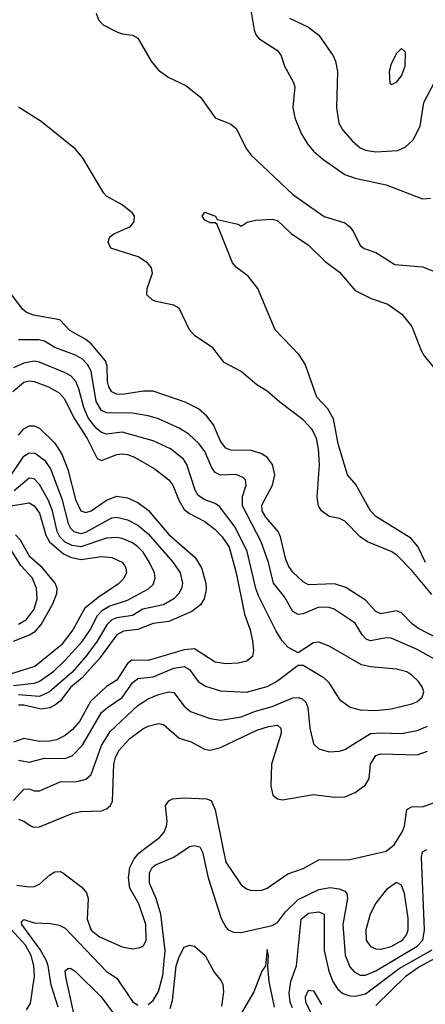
# Model space of a CAD drawing. Header units: inches. Extents: x 884549 to 1028252, y 526810 to 653624.
# Tile 440 of 656: x 927034 to 928601, y 619401 to 623210. Entities that reach past the tile are written whole.
import ezdxf

# ---------------------------------------------------------------- set-up
doc = ezdxf.new("R2010")
doc.units = ezdxf.units.IN
doc.header["$MEASUREMENT"] = 0
doc.layers.add('A9621', color=7, linetype='Continuous')
doc.layers.add('A9622', color=7, linetype='Continuous')

msp = doc.modelspace()

# ---------------------------------------------------------------- linework, layer by layer
at = {"layer": 'A9621', "color": 5}
for points, elevation in [([(927022.3, 619862.3), (927070, 619855.3), (927090, 619857.4), (927110, 619865.8), (927150, 619902.1), (927170, 619914), (927190, 619914.9), (927200.6, 619910), (927274.4, 619854.4), (927292, 619832), (927298.1, 619810), (927294.3, 619730), (927310, 619688.7), (927342.6, 619662.6), (927430, 619623.8), (927470, 619616.5), (927499.4, 619620.6), (927512.5, 619627.5), (927522.3, 619650), (927520.9, 619710), (927493.8, 619790), (927459.5, 619850), (927454.5, 619890), (927459.1, 619930), (927475.8, 619964.2), (927494, 619986), (927512.7, 620000)], 2180), ([(927530, 619400.2), (927550, 619416.5), (927570, 619450.2), (927587.6, 619512.4), (927596.2, 619610), (927579.2, 619750), (927561.5, 619810), (927535.4, 619870), (927536, 619910), (927546, 619930), (927558.7, 619941.3), (927629.9, 619970.1), (927673.3, 620000)], 2160), ([(927735.4, 620000), (927740.7, 619990), (927761.7, 619890), (927812.9, 619732.9), (927830, 619699.3), (927839.3, 619690), (927860.7, 619680.7), (927890, 619678.5), (928010, 619706.4), (928030, 619718), (928060.8, 619759.2), (928110, 619807.2), (928190, 619845.5), (928233.6, 619853.6), (928268.4, 619848.4), (928290, 619839), (928298, 619830), (928301.3, 619810), (928282.4, 619710), (928292, 619592), (928310, 619546.8), (928326.8, 619526.8), (928350, 619514.1), (928370, 619514.2), (928410, 619530.4), (928570, 619626.3), (928591.8, 619650), (928598, 619690), (928586.7, 619970), (928590, 619991.4), (928606.7, 620000)], 2160), ([(927820.9, 620000), (927830.9, 619950.9), (927890, 619863.2), (927910, 619848.4), (927930, 619842), (927970, 619842.7), (927990, 619850.9), (928070, 619906.3), (928130, 619926.5), (928190, 619960.1), (928310, 619962), (928450, 619994.3), (928457.3, 620000)], 2180), ([(927060.2, 619379.8), (927075.8, 619404.2), (927090.9, 619510), (927089.2, 619550), (927078.9, 619590), (927056.2, 619630), (926930, 619766.4)], 2180), ([(928088.1, 619388.1), (928079.7, 619410), (928075, 619445), (928081.9, 619490), (928103.9, 619550), (928122.2, 619730), (928150, 619754.2), (928190, 619758.8), (928210.1, 619750.1), (928210.4, 619610), (928228.3, 619530), (928243.8, 619490), (928261.6, 619461.6), (928283.2, 619443.2), (928310, 619433.7), (928330, 619432.3), (928370, 619441.3), (928500.8, 619539.2), (928627.4, 619612.6)], 2140), ([(927182.1, 619390), (927155.3, 619475.3), (927144, 619550), (927137.9, 619570), (927113.4, 619613.4), (927041.6, 619710), (927041, 619719), (927050, 619728.8), (927090, 619716.2), (927153.3, 619713.3), (927186.9, 619706.9), (927210, 619696.1), (927368.8, 619528.8), (927410, 619501.9), (927470, 619412.2), (927490, 619397.6)], 2160), ([(927614.9, 619385.1), (927624.6, 619415.4), (927639.1, 619550), (927650, 619585.5), (927670, 619621.7), (927690, 619630.6), (927710, 619626.5), (927751.3, 619590), (927785, 619525), (927812.3, 619492.3), (927818.4, 619478.4), (927821.9, 619450), (927813.7, 619393.7)], 2140), ([(928018.1, 619390), (927997.4, 619490), (927993.4, 619546.6), (927996, 619590), (927990, 619613.2), (927984, 619550), (927970, 619529), (927939, 619450), (927880.4, 619350)], 2160), ([(928410, 619397.3), (928528, 619512), (928575.5, 619544.5), (928658.7, 619590)], 2120), ([(927260.5, 619290), (927212, 619508), (927210, 619531), (927220.2, 619539.8), (927230, 619541.1), (927250, 619528.7), (927348.5, 619430), (927425.7, 619325.7)], 2140), ([(928170, 619347.8), (928139.7, 619410), (928137.9, 619430), (928150, 619455.8), (928170, 619452.9), (928200.1, 619400.1)], 2120)]:
    msp.add_lwpolyline(points, dxfattribs=dict(at, elevation=elevation))
at = {"layer": 'A9621', "color": 5, "elevation": 2180}
msp.add_lwpolyline([(928490, 619873), (928450, 619844.6), (928410, 619792.9), (928388, 619750), (928371, 619690), (928372.6, 619650), (928390, 619624.5), (928410, 619615.8), (928430, 619614.3), (928470, 619624.3), (928513.9, 619650), (928529, 619670), (928535.3, 619690), (928534.9, 619734.9), (928520.5, 619830), (928510, 619861.6)], close=True, dxfattribs=at)
at = {"layer": 'A9622', "color": 5}
for points, elevation in [([(927923.6, 623270), (927940.4, 623170), (927947.4, 623150), (927957.6, 623137.6), (928030, 623091), (928044.3, 623070), (928057.1, 623030), (928090.9, 622970), (928097.2, 622950), (928089.5, 622870), (928096.6, 622830), (928121.6, 622770), (928146.8, 622730), (928170, 622701.4), (928205.2, 622670), (928290, 622611.8), (928330, 622597.3), (928450, 622571.4), (928590, 622516.5), (928620.9, 622519.1)], 2220), ([(927330, 623236), (927338.8, 623210), (927356, 623190), (927410, 623163), (927430, 623155.5), (927470, 623150.5), (927490, 623139.1), (927542, 623050), (927570, 623014.9), (927610, 622986), (927675.4, 622955.4), (927732.4, 622910), (927790, 622830.4), (927850, 622805.7), (927870, 622788.8), (927910.6, 622710), (927927.4, 622687.4), (928090, 622534.3), (928210, 622448.5), (928290, 622424.4), (928310, 622408.3), (928323.7, 622390), (928350, 622337), (928365.5, 622325.5), (928410.3, 622310), (928483.6, 622263.6), (928590, 622253.9), (928650, 622230.8)], 2180), ([(928076.5, 623216.5), (928150, 623180.9), (928190, 623150.2), (928244.9, 623070), (928254.9, 623050), (928262.2, 623010), (928258.2, 622870), (928267.7, 622810), (928283.3, 622783.3), (928320.3, 622740.3), (928350, 622714.8), (928370, 622705.1), (928410, 622699.5), (928495.4, 622704.6), (928523.2, 622716.8), (928554.5, 622745.5), (928582.2, 622797.8), (928596.3, 622890), (928649.1, 622990.9)], 2240), ([(928626.4, 620986.4), (928550, 621079.3), (928490, 621140.2), (928470, 621153.3), (928378, 621190), (928349.2, 621210), (928290, 621270.8), (928270, 621280.3), (928230, 621287.8), (928200.3, 621310), (928189, 621330), (928183.7, 621363.7), (928192.2, 621490), (928189.1, 621550), (928181.3, 621590), (928164.5, 621624.5), (928130, 621661.8), (928039.3, 621730), (927990, 621773.1), (927950, 621798.2), (927890, 621849), (927823.7, 621883.7), (927780.8, 621940.8), (927710, 621988.5), (927690.7, 622010), (927650, 622094), (927630, 622106), (927560, 622120), (927546.5, 622126.5), (927525.8, 622145.8), (927526, 622170), (927547.2, 622230), (927543.8, 622250), (927527.3, 622270), (927492.3, 622292.3), (927386.3, 622326.3), (927376.3, 622350), (927382, 622370), (927397.8, 622382.2), (927461.7, 622410), (927475.8, 622430), (927477.8, 622450), (927470, 622462), (927430, 622493.6), (927370, 622527.9), (927359.3, 622539.3), (927276.6, 622676.6), (927249.4, 622709.4), (927116.8, 622816.8), (927030, 622872)], 2180), ([(928601.9, 621110), (928572.2, 621172.2), (928545.1, 621205.1), (928410, 621288.5), (928389.9, 621310), (928332.4, 621412.4), (928301.4, 621450), (928265.3, 621570), (928246.1, 621666.1), (928224.2, 621704.2), (928182.8, 621750), (928137.2, 621877.2), (928113.5, 621913.5), (928020.9, 622010), (927954.5, 622170), (927917.5, 622217.5), (927871.2, 622251.2), (927856.2, 622270), (927797.5, 622417.5), (927790, 622424), (927770, 622424.5), (927750, 622434), (927739.3, 622450), (927750, 622466), (927790.3, 622450.3), (927796.9, 622436.9), (927878.8, 622418.8), (927890, 622411.3), (927913.6, 622426.4), (927946, 622434), (928010, 622439.1), (928030, 622432.7), (928083.1, 622383.1), (928150, 622338.4), (928214.7, 622274.7), (928270, 622232.9), (928330, 622162.6), (928391.9, 622131.9), (928456.3, 622110), (928511, 622071), (928550, 622023), (928585.6, 621930), (928597.5, 621910), (928646.2, 621850)], 2160), ([(928690, 620796.2), (928575.1, 620855.1), (928551.9, 620871.9), (928510, 620916.2), (928490, 620923.6), (928430, 620912.2), (928410, 620920.9), (928370, 620964), (928293.7, 621013.7), (928250, 621027.2), (928150, 621024.1), (928130, 621035.2), (928090, 621073.1), (928074.4, 621094.4), (928062.5, 621122.5), (928042.3, 621210), (928032.8, 621230), (927985.4, 621285.4), (927971.6, 621310), (927970, 621331.6), (928011.2, 621410), (928019.5, 621450), (928010.9, 621490), (927990, 621516.5), (927970, 621530.4), (927930, 621543.2), (927850, 621544.4), (927830, 621552.6), (927810, 621580.3), (927782.6, 621642.6), (927757, 621677), (927725.2, 621705.2), (927673.5, 621730), (927550, 621772.7), (927512.5, 621772.5), (927430, 621760.1), (927410, 621761.9), (927390.3, 621770.3), (927377.9, 621790), (927372.9, 621810), (927372.1, 621870), (927365, 621890), (927310, 621956.3), (927290, 621973.2), (927227.6, 622007.6), (927189, 622049), (927087.5, 622067.5), (927059, 622079), (927044.8, 622090), (926995.6, 622155.6)], 2220), ([(928636.5, 620736.5), (928570, 620774.3), (928470, 620817.6), (928450, 620818.7), (928390, 620807.5), (928373.4, 620813.4), (928356.9, 620830), (928330, 620875.2), (928249.7, 620930), (928230, 620936.2), (928190, 620937), (928130, 620912.2), (928110, 620909.2), (928090, 620920.2), (928057, 620977), (928014.9, 621030), (927995.8, 621110), (927966.6, 621190), (927895.1, 621330), (927894.7, 621365.3), (927909.2, 621410), (927906, 621430), (927898.3, 621438.3), (927870.4, 621450.4), (927810, 621448.8), (927790, 621458.1), (927776.9, 621476.9), (927750, 621539.8), (927727.6, 621570), (927687.4, 621607.4), (927650, 621629.9), (927570, 621666), (927530, 621678.2), (927468.4, 621688.4), (927370, 621689.2), (927350, 621697.9), (927330, 621733.1), (927310.4, 621850.4), (927296.1, 621876.1), (927276.3, 621896.3), (927250, 621912.5), (927170, 621942.6), (927130, 621966.5), (927108.2, 621971.8), (927030, 621971.6)], 2240), ([(927030, 620345.1), (927070, 620338.5), (927130, 620353.6), (927208.4, 620351.6), (927237.1, 620362.9), (927276.7, 620403.3), (927350.2, 620529.8), (927372.8, 620550), (927430, 620587.9), (927470, 620644.7), (927490, 620662), (927550, 620668), (927630, 620701.5), (927670, 620707.5), (927690, 620696.8), (927723.9, 620650), (927751.7, 620631.7), (927810, 620614.3), (927910, 620609.2), (927990, 620630.1), (928026, 620650), (928110, 620713.7), (928130, 620713.7), (928207.1, 620667.1), (928227, 620647), (928270, 620580.2), (928310.8, 620550.8), (928350, 620540.5), (928410, 620537.2), (928470, 620544.6), (928550, 620563.5), (928568.1, 620571.9), (928589.8, 620590), (928596.2, 620610), (928589.8, 620630), (928575.3, 620650), (928550, 620674.6), (928530, 620686.8), (928490, 620698.1), (928390, 620706.8), (928354.9, 620714.9), (928230, 620787), (928190, 620802.4), (928170, 620799.3), (928110, 620761.1), (928070, 620782.6), (928047.9, 620807.9), (928024.9, 620844.9), (927958.5, 620978.5), (927947, 621010), (927912.9, 621152.9), (927867, 621247), (927806.6, 621326.6), (927790, 621338.3), (927750, 621352.3), (927723.8, 621370), (927712.4, 621390), (927679.5, 621490), (927666.6, 621510), (927616.5, 621550), (927550, 621580.9), (927430, 621614.2), (927370, 621607.1), (927350, 621613.6), (927330, 621630.3), (927299, 621670), (927281.6, 621710), (927262.8, 621782.8), (927251, 621811), (927231.9, 621831.9), (927210, 621844.6), (927110, 621884.8), (927090, 621888.8), (927050, 621882), (927010, 621863.6)], 2260), ([(927007.7, 621772.3), (927050, 621808), (927070, 621813.4), (927090, 621811.1), (927145.3, 621790), (927186.3, 621766.3), (927205.2, 621745.2), (927246.1, 621666.1), (927294.6, 621590), (927332.8, 621512.8), (927350, 621504.3), (927410, 621527.9), (927430, 621531.1), (927450, 621528), (927477.4, 621517.4), (927553.4, 621473.4), (927610.6, 621430.6), (927625.9, 621410), (927650, 621348.3), (927670, 621315.6), (927690, 621299.7), (927749.2, 621269.2), (927790, 621238.2), (927816.7, 621210), (927843.6, 621170), (927870.9, 621070), (927902.8, 620910), (927924.8, 620850), (927933.3, 620806.7), (927938, 620770), (927933.7, 620746.3), (927911.7, 620728.3), (927878.8, 620721.2), (927830, 620718), (927790, 620724.3), (927710, 620776.4), (927670, 620771.9), (927530, 620730.7), (927466.9, 620733.1), (927450, 620719.6), (927410, 620655.4), (927370, 620631.2), (927307.4, 620572.6), (927264.7, 620495.3), (927236.9, 620463.1), (927210, 620440.5), (927175.6, 620424.4), (927150, 620418.8), (927110, 620417.9), (927050, 620428.9), (927010, 620415.7)], 2280), ([(927030, 621602.3), (927050, 621627.7), (927070, 621638.6), (927090, 621638.4), (927110, 621629.9), (927170, 621572.5), (927197.3, 621530), (927219.8, 621470), (927250, 621353.8), (927270, 621309.9), (927290, 621303.2), (927310, 621309.9), (927370, 621351.7), (927410, 621366.5), (927450, 621360.7), (927490, 621342.9), (927530, 621312.3), (927610, 621218.3), (927711.8, 621130), (927737.1, 621090), (927752.9, 621030), (927754, 621006), (927746.7, 620970), (927733, 620947), (927699.2, 620920.8), (927610, 620882.6), (927550, 620873.9), (927490, 620851.8), (927435.4, 620844.6), (927410, 620830.1), (927341.7, 620738.3), (927275.6, 620664.4), (927232, 620628), (927190, 620573.4), (927170, 620558.6), (927150, 620547.9), (927117.4, 620542.6), (927050, 620559), (927030, 620558.8)], 2320), ([(926990, 621431.6), (927050, 621521.4), (927070, 621534.6), (927093.2, 621533.2), (927130, 621506.6), (927152.4, 621472.4), (927196.9, 621356.9), (927221.8, 621261.8), (927230, 621243.4), (927242.7, 621230), (927270, 621222.8), (927290, 621227.2), (927390, 621282.7), (927410, 621285.4), (927450, 621275.9), (927490, 621255.4), (927530, 621221.2), (927627, 621110), (927653.9, 621070), (927663.6, 621030), (927659.9, 621010), (927649.2, 620990), (927629.9, 620970), (927590, 620946.4), (927510.4, 620929.6), (927470, 620905.3), (927410, 620895.7), (927390, 620888.1), (927371.3, 620868.7), (927333.9, 620806.1), (927290, 620746.6), (927235.2, 620684.8), (927148.8, 620610), (927110, 620592.5), (927030, 620598.6)], 2340), ([(927010, 620634.9), (927090, 620643.4), (927109.8, 620650), (927165.3, 620690), (927210, 620732.3), (927275, 620805), (927306.3, 620850), (927335, 620905), (927353.9, 620926.1), (927379.1, 620940.9), (927450, 620964.7), (927532.1, 621007.9), (927550, 621025.4), (927558, 621050), (927555.5, 621070), (927536, 621110), (927511.1, 621150), (927491.1, 621171.1), (927470, 621185.8), (927430, 621203.5), (927407.7, 621207.7), (927370, 621204.3), (927270, 621171.6), (927236.2, 621176.2), (927210, 621189.2), (927189.4, 621210), (927179.1, 621230), (927160.9, 621310), (927145.4, 621350), (927110, 621411.8), (927090, 621434), (927070, 621436.7), (927012.7, 621387.3)], 2360), ([(926992.1, 621327.9), (927070, 621340.7), (927090, 621329.9), (927110, 621301.2), (927135.6, 621215.5), (927149.1, 621190), (927203.4, 621143.4), (927230, 621130.9), (927270, 621122.1), (927350, 621133.3), (927390, 621130.3), (927430, 621111.8), (927439.3, 621099.3), (927444.5, 621090), (927446.1, 621070), (927434, 621046), (927414, 621026), (927341.9, 620978.2), (927286.3, 620933.7), (927239.8, 620850), (927194.5, 620790), (927091.9, 620708.1), (926990, 620676.1)], 2380), ([(927010, 620805.9), (927072.1, 620830), (927094.7, 620845.3), (927117.5, 620870), (927162.1, 620950), (927177.2, 620990), (927178.2, 621010), (927170.9, 621030), (927122.3, 621090), (927072.7, 621132.7), (927037.2, 621197.2), (927017.6, 621217.6)], 2420), ([(927030, 620871.3), (927059.7, 620890), (927089.9, 620930), (927101.6, 620970), (927099.4, 621010), (927083.5, 621050), (927038.4, 621098.4), (927000, 621160)], 2440), ([(927010.4, 620189.6), (927050, 620234), (927070, 620235.3), (927090, 620226.9), (927110, 620227.5), (927190, 620261.5), (927256.7, 620263.3), (927290, 620272.3), (927310, 620290.2), (927350, 620403), (927383.6, 620456.4), (927490, 620556.8), (927530, 620582.9), (927570, 620599.9), (927610, 620610.6), (927630, 620607.1), (927670, 620554.7), (927694, 620534), (927770, 620507), (927810, 620499.8), (927890, 620512.7), (927944.6, 620535.4), (928010, 620553.7), (928090, 620587.4), (928110, 620588.5), (928124, 620584), (928139.2, 620570), (928147.4, 620550), (928155, 620470), (928169.4, 620409.4), (928190, 620389), (928230, 620378.5), (928270, 620380.2), (928290, 620386.7), (928390, 620448.6), (928430, 620451.9), (928510, 620448.7), (928570, 620459.9), (928610, 620477.7)], 2240), ([(927030, 620118.1), (927050, 620110.1), (927078.4, 620090), (927090, 620086.1), (927110, 620088.4), (927239.3, 620140.7), (927270, 620146.6), (927349.9, 620150.1), (927370, 620157.2), (927385.1, 620170), (927392.3, 620187.7), (927398.2, 620330), (927404.2, 620355.8), (927417.5, 620382.5), (927460.2, 620430), (927510, 620467.5), (927530, 620477.7), (927570, 620487.5), (927590, 620483.2), (927650, 620431.2), (927696.8, 620416.8), (927747.7, 620387.7), (927770, 620384.4), (927810, 620394.9), (927950, 620461.2), (927996.1, 620476.1), (928030, 620480.8), (928043.5, 620470), (928044.1, 620450), (928007.3, 620330), (928004.7, 620244.7), (928012.2, 620210), (928030, 620196), (928050, 620192.6), (928170, 620213.5), (928250, 620202.3), (928290, 620203.7), (928330, 620220.6), (928370, 620250.2), (928384.7, 620275.3), (928389.4, 620330), (928410, 620363.2), (928430, 620370.1), (928570, 620366.6), (928610, 620380.1)], 2220), ([(927512.7, 620000), (927574, 620046), (927592.8, 620067.2), (927601.7, 620090), (927603.4, 620110), (927597.1, 620170), (927610, 620188.9), (927624.4, 620195.6), (927670, 620200.3), (927756.4, 620196.4), (927774.4, 620190), (927790, 620153), (927820.9, 620000)], 2180), ([(928457.3, 620000), (928481.3, 620018.7), (928513.1, 620070), (928520.4, 620090), (928530, 620155.5), (928550, 620165.7), (928594.1, 620165.9), (928675.8, 620195.8), (928690.9, 620190), (928681.6, 620178.4), (928665, 620135), (928660.1, 620110), (928662.6, 620070), (928682.1, 620030), (928710, 620001.6), (928713.4, 620000)], 2180), ([(927673.3, 620000), (927690, 620011.5), (927710, 620016), (927730, 620010.3), (927735.4, 620000)], 2160)]:
    msp.add_lwpolyline(points, dxfattribs=dict(at, elevation=elevation))
at = {"layer": 'A9622', "color": 5, "elevation": 2260}
msp.add_lwpolyline([(928510, 623099), (928490, 623079.3), (928470, 623039.3), (928461.7, 623010), (928464.9, 622964.9), (928470, 622958.8), (928490, 622968.2), (928510, 622993.4), (928523, 623030), (928524.7, 623084.7)], close=True, dxfattribs=at)

doc.saveas('drawing.dxf')
